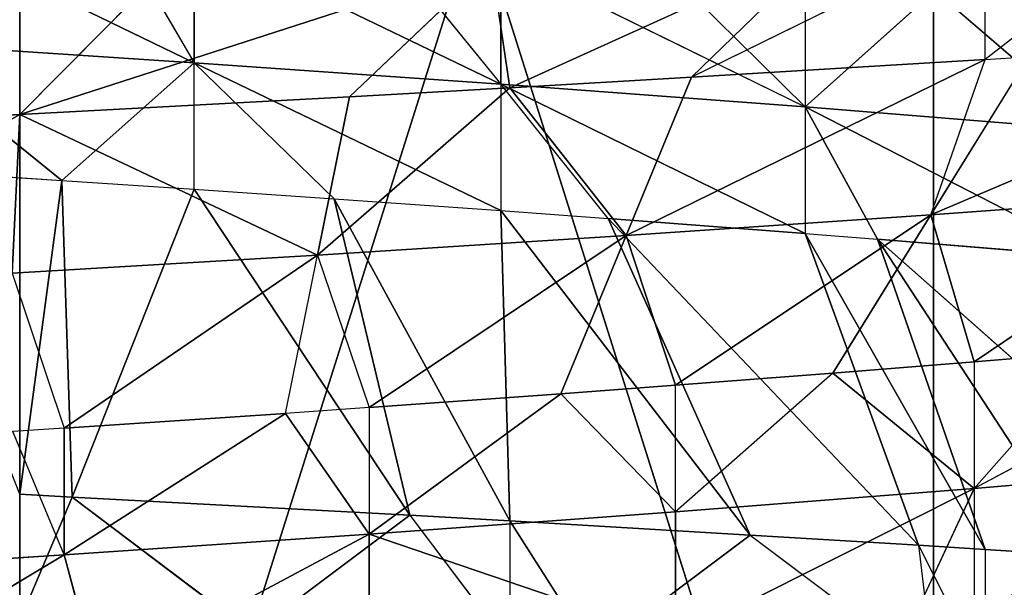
# Model space of a CAD drawing. Extents: x 186 to 416, y 0 to 124.
# Tile 364 of 656: x 245.678 to 246.358, y 122.536 to 122.928. Entities that reach past the tile are written whole.
import ezdxf

# ---------------------------------------------------------------- set-up
doc = ezdxf.new("R2010")
doc.units = 0
doc.header["$LTSCALE"] = 25.4
doc.layers.get('0').update_dxf_attribs({"color": 13, "linetype": 'CONTINUOUS'})

# ---------------------------------------------------------------- blocks, each defined once
blk = doc.blocks.new('PILLS-I-PLAFON-8266-8272_0')
at = {"color": 250}
for p, q in [((60.36033, 52.99486, 1.41202), (60.6, 53.00964, 1.39916)), ((60.36033, 52.99486, 1.41202), (60.6, 53.00964, 1.39916)), ((60.38362, 52.80685, 1.5214), (60.6, 53.00964, 1.39916)), ((60.38362, 52.80685, 1.5214), (60.6, 53.00964, 1.39916)), ((60.5948, 52.82019, 1.50884), (60.6, 53.00964, 1.39916)), ((60.5948, 52.82019, 1.50884), (60.6, 53.00964, 1.39916)), ((60.59999, 53.00964, 1.31166), (60.6, 53.00964, 1.39916)), ((60.6, 53.00964, 1.39916), (60.69147, 53.0075, 1.30686)), ((60.6, 53.00964, 1.39916), (60.92576, 52.98224, 1.29396)), ((60.6, 53.00964, 1.39916), (60.92576, 52.98224, 1.29396)), ((60.6, 53.00964, 1.39916), (60.8279, 52.99628, 1.38696)), ((60.80576, 52.80813, 1.49633), (60.6, 53.00964, 1.39916)), ((60.80576, 52.80813, 1.49633), (60.6, 53.00964, 1.39916)), ((60.6, 53.00964, 1.39916), (60.8279, 52.99628, 1.38696)), ((60.80576, 52.80813, 1.49633), (60.8279, 52.99628, 1.38696)), ((60.80576, 52.80813, 1.49633), (60.8279, 52.99628, 1.38696)), ((60.8279, 52.99628, 1.38696), (60.92576, 52.98224, 1.29396)), ((60.8279, 52.99628, 1.38696), (60.93862, 52.98001, 1.38073)), ((60.93862, 52.98001, 1.38073), (60.80576, 52.80813, 1.49633)), ((60.93862, 52.98001, 1.38073), (60.80576, 52.80813, 1.49633)), ((60.93862, 52.98001, 1.38073), (60.92576, 52.98224, 1.29396)), ((61.16031, 52.92741, 1.28017), (60.93862, 52.98001, 1.38073)), ((60.93862, 52.98001, 1.38073), (61.06404, 52.95362, 1.37344)), ((60.93862, 52.98001, 1.38073), (61.01896, 52.76962, 1.48282)), ((60.93862, 52.98001, 1.38073), (61.01896, 52.76962, 1.48282)), ((61.06404, 52.95362, 1.37344), (61.01896, 52.76962, 1.48282)), ((61.06404, 52.95362, 1.37344), (61.01896, 52.76962, 1.48282)), ((61.16031, 52.92741, 1.28017), (61.06404, 52.95362, 1.37344)), ((61.26693, 52.89204, 1.27359), (61.06404, 52.95362, 1.37344)), ((61.06404, 52.95362, 1.37344), (61.26694, 52.89204, 1.36109)), ((61.06404, 52.95362, 1.37344), (61.26694, 52.89204, 1.36109)), ((61.01896, 52.76962, 1.48282), (61.26694, 52.89204, 1.36109)), ((61.01896, 52.76962, 1.48282), (61.26694, 52.89204, 1.36109)), ((61.22943, 52.70383, 1.46856), (61.26694, 52.89204, 1.36109)), ((61.26694, 52.89204, 1.36109), (61.26693, 52.89204, 1.27359)), ((61.38953, 52.84266, 1.26576), (61.26694, 52.89204, 1.36109)), ((61.26694, 52.89204, 1.36109), (61.29716, 52.88076, 1.35919)), ((61.22943, 52.70383, 1.46856), (61.29716, 52.88076, 1.35919)), ((60.80576, 52.80813, 1.49633), (60.5948, 52.82019, 1.50884)), ((60.5948, 52.82019, 1.50884), (60.63065, 52.63046, 1.61593)), ((60.80576, 52.80813, 1.49633), (60.5948, 52.82019, 1.50884)), ((60.80576, 52.80813, 1.49633), (60.63065, 52.63046, 1.61593)), ((60.80576, 52.80813, 1.49633), (60.63065, 52.63046, 1.61593)), ((60.78362, 52.61999, 1.60571), (60.80576, 52.80813, 1.49633)), ((60.80576, 52.80813, 1.49633), (61.01896, 52.76962, 1.48282)), ((60.80576, 52.80813, 1.49633), (61.01896, 52.76962, 1.48282)), ((60.80576, 52.80813, 1.49633), (60.84148, 52.61209, 1.60169)), ((61.5215, 52.77817, 1.34449), (61.22943, 52.70383, 1.46856)), ((61.5215, 52.77817, 1.34449), (61.22943, 52.70383, 1.46856)), ((61.01896, 52.76962, 1.48282), (60.84148, 52.61209, 1.60169)), ((61.01896, 52.76962, 1.48282), (60.84148, 52.61209, 1.60169)), ((60.97388, 52.58562, 1.59219), (61.01896, 52.76962, 1.48282)), ((60.97388, 52.58562, 1.59219), (61.01896, 52.76962, 1.48282)), ((61.05316, 52.56398, 1.58629), (61.01896, 52.76962, 1.48282)), ((61.05316, 52.56398, 1.58629), (61.01896, 52.76962, 1.48282)), ((61.22943, 52.70383, 1.46856), (61.01896, 52.76962, 1.48282)), ((61.22943, 52.70383, 1.46856), (61.01896, 52.76962, 1.48282)), ((61.23143, 52.58404, 2.26166), (60.6, 52.70964, 0.26166)), ((61.23143, 52.58404, 2.26166), (60.6, 52.70964, 0.26166)), ((60.6, 52.70964, 2.26166), (60.6, 52.70964, 0.26166)), ((60.6, 52.70964, 2.26166), (60.6, 52.70964, 0.26166)), ((61.05316, 52.56398, 1.58629), (61.22943, 52.70383, 1.46856)), ((61.05316, 52.56398, 1.58629), (61.22943, 52.70383, 1.46856)), ((61.1617, 52.52691, 1.57794), (61.22943, 52.70383, 1.46856)), ((61.1617, 52.52691, 1.57794), (61.22943, 52.70383, 1.46856)), ((61.43197, 52.61121, 1.45387), (61.22943, 52.70383, 1.46856)), ((61.22943, 52.70383, 1.46856), (61.2594, 52.48568, 1.57012)), ((61.22943, 52.70383, 1.46856), (61.2594, 52.48568, 1.57012)), ((61.43197, 52.61121, 1.45387), (61.22943, 52.70383, 1.46856)), ((60.63065, 52.63046, 1.70343), (60.42103, 52.62053, 1.7173)), ((60.63065, 52.63046, 1.70343), (60.42103, 52.62053, 1.7173)), ((60.63065, 52.63046, 1.70343), (60.46729, 52.62514, 1.80166)), ((60.63065, 52.63046, 1.70343), (60.46729, 52.62514, 1.80166)), ((60.63065, 52.63046, 1.61593), (60.59536, 52.63075, 1.61821)), ((60.63065, 52.63046, 1.70343), (60.59536, 52.63075, 1.61821)), ((60.65399, 52.62983, 1.78941), (60.63065, 52.63046, 1.70343)), ((60.78362, 52.61999, 1.60571), (60.63065, 52.63046, 1.70343)), ((60.63065, 52.63046, 1.70343), (60.84148, 52.61209, 1.68919)), ((60.63065, 52.63046, 1.70343), (60.84148, 52.61209, 1.68919)), ((60.65399, 52.62983, 1.78941), (60.63065, 52.63046, 1.70343)), ((60.63065, 52.63046, 1.70343), (60.63065, 52.63046, 1.61593)), ((60.78362, 52.61999, 1.60571), (60.63065, 52.63046, 1.70343)), ((60.78362, 52.61999, 1.60571), (60.63065, 52.63046, 1.61593)), ((60.78362, 52.61999, 1.60571), (60.63065, 52.63046, 1.61593)), ((60.84148, 52.61209, 1.68919), (60.65399, 52.62983, 1.78941)), ((60.84148, 52.61209, 1.68919), (60.65399, 52.62983, 1.78941)), ((60.84148, 52.61209, 1.60169), (60.78362, 52.61999, 1.60571)), ((60.78362, 52.61999, 1.60571), (60.84148, 52.61209, 1.68919)), ((60.84148, 52.61209, 1.77669), (60.84148, 52.61209, 1.68919)), ((60.84148, 52.61209, 1.77669), (60.84148, 52.61209, 1.68919)), ((61.05316, 52.56398, 1.76129), (60.84148, 52.61209, 1.68919)), ((61.05316, 52.56398, 1.76129), (60.84148, 52.61209, 1.68919)), ((61.05316, 52.56398, 1.67379), (60.84148, 52.61209, 1.68919)), ((60.84148, 52.61209, 1.60169), (60.84148, 52.61209, 1.68919)), ((60.84148, 52.61209, 1.68919), (60.97388, 52.58562, 1.59219)), ((60.97388, 52.58562, 1.59219), (60.84148, 52.61209, 1.60169)), ((60.84148, 52.61209, 1.68919), (60.97388, 52.58562, 1.59219)), ((61.05316, 52.56398, 1.67379), (60.84148, 52.61209, 1.68919)), ((60.97388, 52.58562, 1.59219), (60.84148, 52.61209, 1.60169)), ((61.43197, 52.61121, 1.45387), (61.2594, 52.48568, 1.57012)), ((61.43197, 52.61121, 1.45387), (61.2594, 52.48568, 1.57012)), ((61.05316, 52.56398, 1.67379), (60.97388, 52.58562, 1.59219)), ((61.05316, 52.56398, 1.58629), (60.97388, 52.58562, 1.59219)), ((61.23143, 52.58404, 2.26166), (61.23143, 52.58404, 0.26166)), ((61.23143, 52.58404, 2.26166), (61.23143, 52.58404, 0.26166)), ((61.05316, 52.56398, 1.67379), (61.05316, 52.56398, 1.58629)), ((61.2594, 52.48568, 1.65762), (61.05316, 52.56398, 1.76129)), ((61.05316, 52.56398, 1.76129), (61.05316, 52.56398, 1.67379)), ((61.1617, 52.52691, 1.57794), (61.05316, 52.56398, 1.67379)), ((61.05316, 52.56398, 1.67379), (61.2594, 52.48568, 1.65762)), ((61.05316, 52.56398, 1.67379), (61.2594, 52.48568, 1.65762)), ((61.05316, 52.56398, 1.76129), (61.05316, 52.56398, 1.67379)), ((61.2594, 52.48568, 1.65762), (61.05316, 52.56398, 1.76129)), ((61.1617, 52.52691, 1.57794), (61.05316, 52.56398, 1.58629)), ((61.1617, 52.52691, 1.57794), (61.2594, 52.48568, 1.65762)), ((61.2594, 52.48568, 1.57012), (61.1617, 52.52691, 1.57794)), ((61.2594, 52.48568, 1.65762), (61.217, 52.50453, 1.74855)), ((61.34245, 52.44426, 1.56324), (61.2594, 52.48568, 1.65762)), ((61.2594, 52.48568, 1.57012), (61.2594, 52.48568, 1.65762)), ((61.45383, 52.37849, 1.64114), (61.2594, 52.48568, 1.65762)), ((61.2594, 52.48568, 1.65762), (61.2594, 52.48568, 1.74512)), ((61.45383, 52.37849, 1.55364), (61.2594, 52.48568, 1.65762)), ((61.45383, 52.37849, 1.64114), (61.2594, 52.48568, 1.65762)), ((61.34245, 52.44426, 1.56324), (61.2594, 52.48568, 1.57012)), ((61.14262, 49.58521, 1.3939), (61.34456, 49.67616, 1.49776)), ((61.34456, 49.67616, 1.41026), (61.14262, 49.58521, 1.3939)), ((61.34456, 49.67616, 1.41026), (61.14262, 49.58521, 1.3939)), ((61.14262, 49.58521, 1.3939), (61.34456, 49.67616, 1.49776)), ((61.1927, 49.60461, 1.48534), (61.34456, 49.67616, 1.49776)), ((61.1927, 49.60461, 1.48534), (61.34456, 49.67616, 1.49776)), ((61.23236, 49.62141, 1.31351), (61.34456, 49.67616, 1.41026)), ((61.23236, 49.62141, 1.31351), (61.14262, 49.58521, 1.3939)), ((61.14262, 49.58521, 1.4814), (61.1927, 49.60461, 1.48534)), ((61.14262, 49.58521, 1.3939), (61.1927, 49.60461, 1.48534)), ((61.1927, 49.60461, 1.48534), (61.26694, 49.22724, 1.69974)), ((61.44786, 49.30362, 1.7114), (61.1927, 49.60461, 1.48534)), ((61.44786, 49.30362, 1.7114), (61.1927, 49.60461, 1.48534)), ((61.33563, 49.25372, 1.70409), (61.1927, 49.60461, 1.48534)), ((61.33563, 49.25372, 1.70409), (61.1927, 49.60461, 1.48534)), ((61.1927, 49.60461, 1.48534), (61.26694, 49.22724, 1.69974)), ((60.93248, 49.52411, 1.37812), (61.14262, 49.58521, 1.4814)), ((60.93248, 49.52411, 1.37812), (61.14262, 49.58521, 1.4814)), ((60.93248, 49.52411, 1.37812), (61.14262, 49.58521, 1.3939)), ((60.93248, 49.52411, 1.29062), (61.14262, 49.58521, 1.3939)), ((60.93248, 49.52411, 1.37812), (61.14262, 49.58521, 1.3939)), ((61.00657, 49.54205, 1.47105), (61.14262, 49.58521, 1.4814)), ((61.00657, 49.54205, 1.47105), (61.14262, 49.58521, 1.4814)), ((61.04671, 49.55337, 1.29905), (61.14262, 49.58521, 1.3939)), ((61.14262, 49.58521, 1.3064), (61.14262, 49.58521, 1.3939)), ((61.26694, 49.22724, 1.69974), (61.14262, 49.58521, 1.4814)), ((61.26694, 49.22724, 1.69974), (61.14262, 49.58521, 1.4814)), ((61.22098, 49.21116, 1.69688), (61.14262, 49.58521, 1.4814)), ((61.22098, 49.21116, 1.69688), (61.14262, 49.58521, 1.4814)), ((61.14262, 49.58521, 1.3939), (61.14262, 49.58521, 1.4814)), ((60.93248, 49.52411, 1.46562), (61.00657, 49.54205, 1.47105)), ((61.00657, 49.54205, 1.47105), (60.93248, 49.52411, 1.37812)), ((61.22098, 49.21116, 1.69688), (61.00657, 49.54205, 1.47105)), ((61.22098, 49.21116, 1.69688), (61.00657, 49.54205, 1.47105)), ((61.10462, 49.17607, 1.6898), (61.00657, 49.54205, 1.47105)), ((61.10462, 49.17607, 1.6898), (61.00657, 49.54205, 1.47105)), ((60.6, 49.40964, 2.26166), (61.23143, 49.53524, 0.26166)), ((60.6, 49.40964, 2.26166), (61.23143, 49.53524, 0.26166)), ((61.23143, 49.53524, 2.26166), (61.23143, 49.53524, 0.26166)), ((61.23143, 49.53524, 2.26166), (61.23143, 49.53524, 0.26166)), ((60.72055, 49.49316, 1.27584), (60.93248, 49.52411, 1.37812)), ((60.93248, 49.52411, 1.37812), (60.72055, 49.49316, 1.36334)), ((60.93248, 49.52411, 1.37812), (60.72055, 49.49316, 1.36334)), ((60.72055, 49.49316, 1.36334), (60.93248, 49.52411, 1.46562)), ((60.72055, 49.49316, 1.27584), (60.93248, 49.52411, 1.37812)), ((60.81725, 49.50362, 1.45744), (60.93248, 49.52411, 1.46562)), ((60.85684, 49.50966, 1.28522), (60.93248, 49.52411, 1.37812)), ((61.10462, 49.17607, 1.6898), (60.93248, 49.52411, 1.46562)), ((61.10462, 49.17607, 1.6898), (60.93248, 49.52411, 1.46562)), ((60.93862, 49.13927, 1.68009), (60.93248, 49.52411, 1.46562)), ((60.93862, 49.13927, 1.68009), (60.93248, 49.52411, 1.46562)), ((60.93248, 49.52411, 1.37812), (60.93248, 49.52411, 1.46562)), ((60.93248, 49.52411, 1.29062), (60.93248, 49.52411, 1.37812)), ((60.81725, 49.50362, 1.45744), (60.72055, 49.49316, 1.36334)), ((60.72055, 49.49316, 1.45084), (60.81725, 49.50362, 1.45744)), ((60.93862, 49.13927, 1.68009), (60.81725, 49.50362, 1.45744)), ((60.93862, 49.13927, 1.68009), (60.81725, 49.50362, 1.45744)), ((60.86964, 49.12838, 1.67619), (60.81725, 49.50362, 1.45744)), ((60.86964, 49.12838, 1.67619), (60.81725, 49.50362, 1.45744)), ((60.51148, 49.49102, 1.34963), (60.72055, 49.49316, 1.36334)), ((60.51148, 49.49102, 1.26213), (60.72055, 49.49316, 1.36334)), ((60.51148, 49.49102, 1.34963), (60.72055, 49.49316, 1.36334)), ((60.51148, 49.49102, 1.26213), (60.72055, 49.49316, 1.36334)), ((60.51148, 49.49102, 1.43713), (60.62916, 49.4888, 1.4448)), ((60.51148, 49.49102, 1.34963), (60.62916, 49.4888, 1.4448)), ((60.62916, 49.4888, 1.4448), (60.72055, 49.49316, 1.45084)), ((60.72055, 49.49316, 1.36334), (60.62916, 49.4888, 1.4448)), ((60.63619, 49.10998, 1.66355), (60.72055, 49.49316, 1.45084)), ((60.63619, 49.10998, 1.66355), (60.72055, 49.49316, 1.45084)), ((60.66731, 49.48997, 1.2723), (60.72055, 49.49316, 1.36334)), ((60.72055, 49.49316, 1.45084), (60.72055, 49.49316, 1.36334)), ((60.86964, 49.12838, 1.67619), (60.72055, 49.49316, 1.45084)), ((60.86964, 49.12838, 1.67619), (60.72055, 49.49316, 1.45084)), ((60.72055, 49.49316, 1.27584), (60.72055, 49.49316, 1.36334)), ((60.59999, 49.10964, 1.66166), (60.62916, 49.4888, 1.4448)), ((60.59999, 49.10964, 1.66166), (60.62916, 49.4888, 1.4448)), ((60.63619, 49.10998, 1.66355), (60.62916, 49.4888, 1.4448)), ((60.63619, 49.10998, 1.66355), (60.62916, 49.4888, 1.4448)), ((60.6, 49.40964, 2.26166), (60.6, 49.40964, 0.26166)), ((60.6, 49.40964, 2.26166), (60.6, 49.40964, 0.26166)), ((61.26694, 49.22724, 1.69974), (61.33563, 49.25372, 1.70409)), ((61.22098, 49.21116, 1.69688), (61.26693, 49.22724, 1.78724)), ((61.22098, 49.21116, 1.69688), (61.26694, 49.22724, 1.69974)), ((61.26694, 49.22724, 1.69974), (61.26693, 49.22724, 1.78724)), ((61.10462, 49.17607, 1.6898), (61.23133, 49.21467, 1.78502)), ((61.10462, 49.17607, 1.6898), (61.22098, 49.21116, 1.69688)), ((61.22098, 49.21116, 1.69688), (61.23133, 49.21467, 1.78502)), ((60.93862, 49.13927, 1.68009), (61.10462, 49.17607, 1.6898)), ((60.93862, 49.13927, 1.68009), (61.10462, 49.17607, 1.6898)), ((61.10462, 49.17607, 1.6898), (60.99677, 49.15043, 1.77094)), ((61.10462, 49.17607, 1.6898), (60.99677, 49.15043, 1.77094)), ((60.93862, 49.13927, 1.68009), (60.99677, 49.15043, 1.77094)), ((60.86964, 49.12838, 1.67619), (60.93861, 49.13927, 1.76759)), ((60.86964, 49.12838, 1.67619), (60.93862, 49.13927, 1.68009)), ((60.93862, 49.13927, 1.68009), (60.93861, 49.13927, 1.76759)), ((60.63619, 49.10998, 1.66355), (60.86964, 49.12838, 1.67619)), ((60.63619, 49.10998, 1.66355), (60.86964, 49.12838, 1.67619)), ((60.86964, 49.12838, 1.67619), (60.7608, 49.11628, 1.75769)), ((60.86964, 49.12838, 1.67619), (60.7608, 49.11628, 1.75769)), ((60.63619, 49.10998, 1.66355), (60.7608, 49.11628, 1.75769)), ((60.63619, 49.10998, 1.66355), (60.7608, 49.11628, 1.75769)), ((60.59999, 49.10964, 1.66166), (60.63619, 49.10998, 1.66355)), ((60.59999, 49.10964, 1.66166), (60.6, 49.10964, 1.74916)), ((60.63619, 49.10998, 1.66355), (60.6, 49.10964, 1.74916))]:
    blk.add_line(p, q, dxfattribs=at)
mesh = blk.add_polyface(dxfattribs=at)
corners = [(77.6, 57.05964, 2.26166), (43.6, 57.05964, 0.26166), (43.6, 57.05964, 2.26166)]
mesh.append_faces([[corners[k] for k in face] for face in [(0, 1, 2)]], dxfattribs={"color": 250})
mesh = blk.add_polyface(dxfattribs=at)
corners = [(77.6, 57.05964, 2.26166), (77.6, 57.05964, 0.26166), (43.6, 57.05964, 0.26166)]
mesh.append_faces([[corners[k] for k in face] for face in [(0, 1, 2)]], dxfattribs={"color": 250})
mesh = blk.add_polyface(dxfattribs=at)
corners = [(60.36033, 52.99486, 1.41202), (60.6, 53.00964, 1.39916), (60.59999, 53.00964, 1.31166)]
mesh.append_faces([[corners[k] for k in face] for face in [(0, 1, 2)]], dxfattribs={"color": 250})
mesh = blk.add_polyface(dxfattribs=at)
corners = [(60.6, 53.00964, 1.39916), (60.36033, 52.99486, 1.41202), (60.38362, 52.80685, 1.5214)]
mesh.append_faces([[corners[k] for k in face] for face in [(0, 1, 2)]], dxfattribs={"color": 250})
mesh = blk.add_polyface(dxfattribs=at)
corners = [(60.6, 53.00964, 1.39916), (60.38362, 52.80685, 1.5214), (60.5948, 52.82019, 1.50884)]
mesh.append_faces([[corners[k] for k in face] for face in [(0, 1, 2)]], dxfattribs={"color": 250})
mesh = blk.add_polyface(dxfattribs=at)
corners = [(60.80576, 52.80813, 1.49633), (60.6, 53.00964, 1.39916), (60.5948, 52.82019, 1.50884)]
mesh.append_faces([[corners[k] for k in face] for face in [(0, 1, 2)]], dxfattribs={"color": 250})
mesh = blk.add_polyface(dxfattribs=at)
corners = [(60.6, 53.00964, 1.39916), (60.92576, 52.98224, 1.29396), (60.69147, 53.0075, 1.30686)]
mesh.append_faces([[corners[k] for k in face] for face in [(0, 1, 2)]], dxfattribs={"color": 250})
mesh = blk.add_polyface(dxfattribs=at)
corners = [(60.6, 53.00964, 1.39916), (60.8279, 52.99628, 1.38696), (60.92576, 52.98224, 1.29396)]
mesh.append_faces([[corners[k] for k in face] for face in [(0, 1, 2)]], dxfattribs={"color": 250})
mesh = blk.add_polyface(dxfattribs=at)
corners = [(60.8279, 52.99628, 1.38696), (60.6, 53.00964, 1.39916), (60.80576, 52.80813, 1.49633)]
mesh.append_faces([[corners[k] for k in face] for face in [(0, 1, 2)]], dxfattribs={"color": 250})
mesh = blk.add_polyface(dxfattribs=at)
corners = [(60.93862, 52.98001, 1.38073), (60.8279, 52.99628, 1.38696), (60.80576, 52.80813, 1.49633)]
mesh.append_faces([[corners[k] for k in face] for face in [(0, 1, 2)]], dxfattribs={"color": 250})
mesh = blk.add_polyface(dxfattribs=at)
corners = [(61.01896, 52.76962, 1.48282), (60.93862, 52.98001, 1.38073), (60.80576, 52.80813, 1.49633)]
mesh.append_faces([[corners[k] for k in face] for face in [(0, 1, 2)]], dxfattribs={"color": 250})
mesh = blk.add_polyface(dxfattribs=at)
corners = [(60.93862, 52.98001, 1.38073), (61.16031, 52.92741, 1.28017), (60.92576, 52.98224, 1.29396)]
mesh.append_faces([[corners[k] for k in face] for face in [(0, 1, 2)]], dxfattribs={"color": 250})
mesh = blk.add_polyface(dxfattribs=at)
corners = [(61.06404, 52.95362, 1.37344), (60.93862, 52.98001, 1.38073), (61.01896, 52.76962, 1.48282)]
mesh.append_faces([[corners[k] for k in face] for face in [(0, 1, 2)]], dxfattribs={"color": 250})
mesh = blk.add_polyface(dxfattribs=at)
corners = [(61.26694, 52.89204, 1.36109), (61.06404, 52.95362, 1.37344), (61.01896, 52.76962, 1.48282)]
mesh.append_faces([[corners[k] for k in face] for face in [(0, 1, 2)]], dxfattribs={"color": 250})
mesh = blk.add_polyface(dxfattribs=at)
corners = [(61.06404, 52.95362, 1.37344), (61.26694, 52.89204, 1.36109), (61.26693, 52.89204, 1.27359)]
mesh.append_faces([[corners[k] for k in face] for face in [(0, 1, 2)]], dxfattribs={"color": 250})
mesh = blk.add_polyface(dxfattribs=at)
corners = [(61.26694, 52.89204, 1.36109), (61.01896, 52.76962, 1.48282), (61.22943, 52.70383, 1.46856)]
mesh.append_faces([[corners[k] for k in face] for face in [(0, 1, 2)]], dxfattribs={"color": 250})
mesh = blk.add_polyface(dxfattribs=at)
corners = [(61.5215, 52.77817, 1.34449), (61.29716, 52.88076, 1.35919), (61.22943, 52.70383, 1.46856)]
mesh.append_faces([[corners[k] for k in face] for face in [(0, 1, 2)]], dxfattribs={"color": 250})
mesh = blk.add_polyface(dxfattribs=at)
corners = [(60.80576, 52.80813, 1.49633), (60.5948, 52.82019, 1.50884), (60.63065, 52.63046, 1.61593)]
mesh.append_faces([[corners[k] for k in face] for face in [(0, 1, 2)]], dxfattribs={"color": 250})
mesh = blk.add_polyface(dxfattribs=at)
corners = [(60.80576, 52.80813, 1.49633), (60.63065, 52.63046, 1.61593), (60.78362, 52.61999, 1.60571)]
mesh.append_faces([[corners[k] for k in face] for face in [(0, 1, 2)]], dxfattribs={"color": 250})
mesh = blk.add_polyface(dxfattribs=at)
corners = [(61.01896, 52.76962, 1.48282), (60.80576, 52.80813, 1.49633), (60.84148, 52.61209, 1.60169)]
mesh.append_faces([[corners[k] for k in face] for face in [(0, 1, 2)]], dxfattribs={"color": 250})
mesh = blk.add_polyface(dxfattribs=at)
corners = [(61.5215, 52.77817, 1.34449), (61.22943, 52.70383, 1.46856), (61.43197, 52.61121, 1.45387)]
mesh.append_faces([[corners[k] for k in face] for face in [(0, 1, 2)]], dxfattribs={"color": 250})
mesh = blk.add_polyface(dxfattribs=at)
corners = [(61.01896, 52.76962, 1.48282), (60.84148, 52.61209, 1.60169), (60.97388, 52.58562, 1.59219)]
mesh.append_faces([[corners[k] for k in face] for face in [(0, 1, 2)]], dxfattribs={"color": 250})
mesh = blk.add_polyface(dxfattribs=at)
corners = [(61.05316, 52.56398, 1.58629), (61.01896, 52.76962, 1.48282), (60.97388, 52.58562, 1.59219)]
mesh.append_faces([[corners[k] for k in face] for face in [(0, 1, 2)]], dxfattribs={"color": 250})
mesh = blk.add_polyface(dxfattribs=at)
corners = [(61.22943, 52.70383, 1.46856), (61.01896, 52.76962, 1.48282), (61.05316, 52.56398, 1.58629)]
mesh.append_faces([[corners[k] for k in face] for face in [(0, 1, 2)]], dxfattribs={"color": 250})
mesh = blk.add_polyface(dxfattribs=at)
corners = [(60.6, 52.70964, 2.26166), (59.96857, 52.58404, 0.26166), (60.6, 52.70964, 0.26166)]
mesh.append_faces([[corners[k] for k in face] for face in [(0, 1, 2)]], dxfattribs={"color": 250})
mesh = blk.add_polyface(dxfattribs=at)
corners = [(59.96857, 52.58404, 2.26166), (59.96857, 52.58404, 0.26166), (60.6, 52.70964, 2.26166)]
mesh.append_faces([[corners[k] for k in face] for face in [(0, 1, 2)]], dxfattribs={"color": 250})
mesh = blk.add_polyface(dxfattribs=at)
corners = [(61.23143, 52.58404, 2.26166), (60.6, 52.70964, 0.26166), (61.23143, 52.58404, 0.26166)]
mesh.append_faces([[corners[k] for k in face] for face in [(0, 1, 2)]], dxfattribs={"color": 250})
mesh = blk.add_polyface(dxfattribs=at)
corners = [(60.6, 52.70964, 2.26166), (60.6, 52.70964, 0.26166), (61.23143, 52.58404, 2.26166)]
mesh.append_faces([[corners[k] for k in face] for face in [(0, 1, 2)]], dxfattribs={"color": 250})
mesh = blk.add_polyface(dxfattribs=at)
corners = [(61.22943, 52.70383, 1.46856), (61.05316, 52.56398, 1.58629), (61.1617, 52.52691, 1.57794)]
mesh.append_faces([[corners[k] for k in face] for face in [(0, 1, 2)]], dxfattribs={"color": 250})
mesh = blk.add_polyface(dxfattribs=at)
corners = [(61.2594, 52.48568, 1.57012), (61.22943, 52.70383, 1.46856), (61.1617, 52.52691, 1.57794)]
mesh.append_faces([[corners[k] for k in face] for face in [(0, 1, 2)]], dxfattribs={"color": 250})
mesh = blk.add_polyface(dxfattribs=at)
corners = [(61.43197, 52.61121, 1.45387), (61.22943, 52.70383, 1.46856), (61.2594, 52.48568, 1.57012)]
mesh.append_faces([[corners[k] for k in face] for face in [(0, 1, 2)]], dxfattribs={"color": 250})
mesh = blk.add_polyface(dxfattribs=at)
corners = [(60.42103, 52.62053, 1.7173), (60.63065, 52.63046, 1.70343), (60.59536, 52.63075, 1.61821)]
mesh.append_faces([[corners[k] for k in face] for face in [(0, 1, 2)]], dxfattribs={"color": 250})
mesh = blk.add_polyface(dxfattribs=at)
corners = [(60.46729, 52.62514, 1.80166), (60.63065, 52.63046, 1.70343), (60.42103, 52.62053, 1.7173)]
mesh.append_faces([[corners[k] for k in face] for face in [(0, 1, 2)]], dxfattribs={"color": 250})
mesh = blk.add_polyface(dxfattribs=at)
corners = [(60.46729, 52.62514, 1.80166), (60.65399, 52.62983, 1.78941), (60.63065, 52.63046, 1.70343)]
mesh.append_faces([[corners[k] for k in face] for face in [(0, 1, 2)]], dxfattribs={"color": 250})
mesh = blk.add_polyface(dxfattribs=at)
corners = [(60.63065, 52.63046, 1.70343), (60.84148, 52.61209, 1.68919), (60.78362, 52.61999, 1.60571)]
mesh.append_faces([[corners[k] for k in face] for face in [(0, 1, 2)]], dxfattribs={"color": 250})
mesh = blk.add_polyface(dxfattribs=at)
corners = [(60.65399, 52.62983, 1.78941), (60.84148, 52.61209, 1.68919), (60.63065, 52.63046, 1.70343)]
mesh.append_faces([[corners[k] for k in face] for face in [(0, 1, 2)]], dxfattribs={"color": 250})
mesh = blk.add_polyface(dxfattribs=at)
corners = [(60.63065, 52.63046, 1.70343), (60.78362, 52.61999, 1.60571), (60.63065, 52.63046, 1.61593)]
mesh.append_faces([[corners[k] for k in face] for face in [(0, 1, 2)]], dxfattribs={"color": 250})
mesh = blk.add_polyface(dxfattribs=at)
corners = [(60.65399, 52.62983, 1.78941), (60.84148, 52.61209, 1.77669), (60.84148, 52.61209, 1.68919)]
mesh.append_faces([[corners[k] for k in face] for face in [(0, 1, 2)]], dxfattribs={"color": 250})
mesh = blk.add_polyface(dxfattribs=at)
corners = [(60.84148, 52.61209, 1.77669), (61.05316, 52.56398, 1.76129), (60.84148, 52.61209, 1.68919)]
mesh.append_faces([[corners[k] for k in face] for face in [(0, 1, 2)]], dxfattribs={"color": 250})
mesh = blk.add_polyface(dxfattribs=at)
corners = [(61.05316, 52.56398, 1.76129), (61.05316, 52.56398, 1.67379), (60.84148, 52.61209, 1.68919)]
mesh.append_faces([[corners[k] for k in face] for face in [(0, 1, 2)]], dxfattribs={"color": 250})
mesh = blk.add_polyface(dxfattribs=at)
corners = [(60.84148, 52.61209, 1.68919), (60.97388, 52.58562, 1.59219), (60.84148, 52.61209, 1.60169)]
mesh.append_faces([[corners[k] for k in face] for face in [(0, 1, 2)]], dxfattribs={"color": 250})
mesh = blk.add_polyface(dxfattribs=at)
corners = [(60.84148, 52.61209, 1.68919), (61.05316, 52.56398, 1.67379), (60.97388, 52.58562, 1.59219)]
mesh.append_faces([[corners[k] for k in face] for face in [(0, 1, 2)]], dxfattribs={"color": 250})
mesh = blk.add_polyface(dxfattribs=at)
corners = [(61.43197, 52.61121, 1.45387), (61.2594, 52.48568, 1.57012), (61.34245, 52.44426, 1.56324)]
mesh.append_faces([[corners[k] for k in face] for face in [(0, 1, 2)]], dxfattribs={"color": 250})
mesh = blk.add_polyface(dxfattribs=at)
corners = [(61.76672, 52.22637, 2.26166), (61.23143, 52.58404, 0.26166), (61.76672, 52.22637, 0.26166)]
mesh.append_faces([[corners[k] for k in face] for face in [(0, 1, 2)]], dxfattribs={"color": 250})
mesh = blk.add_polyface(dxfattribs=at)
corners = [(61.23143, 52.58404, 2.26166), (61.23143, 52.58404, 0.26166), (61.76672, 52.22637, 2.26166)]
mesh.append_faces([[corners[k] for k in face] for face in [(0, 1, 2)]], dxfattribs={"color": 250})
mesh = blk.add_polyface(dxfattribs=at)
corners = [(61.05316, 52.56398, 1.76129), (61.217, 52.50453, 1.74855), (61.2594, 52.48568, 1.65762)]
mesh.append_faces([[corners[k] for k in face] for face in [(0, 1, 2)]], dxfattribs={"color": 250})
mesh = blk.add_polyface(dxfattribs=at)
corners = [(61.05316, 52.56398, 1.67379), (61.2594, 52.48568, 1.65762), (61.1617, 52.52691, 1.57794)]
mesh.append_faces([[corners[k] for k in face] for face in [(0, 1, 2)]], dxfattribs={"color": 250})
mesh = blk.add_polyface(dxfattribs=at)
corners = [(61.05316, 52.56398, 1.76129), (61.2594, 52.48568, 1.65762), (61.05316, 52.56398, 1.67379)]
mesh.append_faces([[corners[k] for k in face] for face in [(0, 1, 2)]], dxfattribs={"color": 250})
mesh = blk.add_polyface(dxfattribs=at)
corners = [(61.2594, 52.48568, 1.74512), (61.39397, 52.41537, 1.73386), (61.45383, 52.37849, 1.64114)]
mesh.append_faces([[corners[k] for k in face] for face in [(0, 1, 2)]], dxfattribs={"color": 250})
mesh = blk.add_polyface(dxfattribs=at)
corners = [(61.2594, 52.48568, 1.74512), (61.45383, 52.37849, 1.64114), (61.2594, 52.48568, 1.65762)]
mesh.append_faces([[corners[k] for k in face] for face in [(0, 1, 2)]], dxfattribs={"color": 250})
mesh = blk.add_polyface(dxfattribs=at)
corners = [(61.2594, 52.48568, 1.65762), (61.45383, 52.37849, 1.64114), (61.45383, 52.37849, 1.55364)]
mesh.append_faces([[corners[k] for k in face] for face in [(0, 1, 2)]], dxfattribs={"color": 250})
mesh = blk.add_polyface(dxfattribs=at)
corners = [(61.23143, 49.53524, 2.26166), (61.76672, 49.89291, 0.26166), (61.23143, 49.53524, 0.26166)]
mesh.append_faces([[corners[k] for k in face] for face in [(0, 1, 2)]], dxfattribs={"color": 250})
mesh = blk.add_polyface(dxfattribs=at)
corners = [(61.76672, 49.89291, 2.26166), (61.76672, 49.89291, 0.26166), (61.23143, 49.53524, 2.26166)]
mesh.append_faces([[corners[k] for k in face] for face in [(0, 1, 2)]], dxfattribs={"color": 250})
mesh = blk.add_polyface(dxfattribs=at)
corners = [(61.34456, 49.67616, 1.49776), (61.1927, 49.60461, 1.48534), (61.14262, 49.58521, 1.3939)]
mesh.append_faces([[corners[k] for k in face] for face in [(0, 1, 2)]], dxfattribs={"color": 250})
mesh = blk.add_polyface(dxfattribs=at)
corners = [(61.34456, 49.67616, 1.41026), (61.14262, 49.58521, 1.3939), (61.23236, 49.62141, 1.31351)]
mesh.append_faces([[corners[k] for k in face] for face in [(0, 1, 2)]], dxfattribs={"color": 250})
mesh = blk.add_polyface(dxfattribs=at)
corners = [(61.34456, 49.67616, 1.49776), (61.14262, 49.58521, 1.3939), (61.34456, 49.67616, 1.41026)]
mesh.append_faces([[corners[k] for k in face] for face in [(0, 1, 2)]], dxfattribs={"color": 250})
mesh = blk.add_polyface(dxfattribs=at)
corners = [(61.44786, 49.30362, 1.7114), (61.1927, 49.60461, 1.48534), (61.34456, 49.67616, 1.49776)]
mesh.append_faces([[corners[k] for k in face] for face in [(0, 1, 2)]], dxfattribs={"color": 250})
mesh = blk.add_polyface(dxfattribs=at)
corners = [(61.26694, 49.22724, 1.69974), (61.14262, 49.58521, 1.4814), (61.1927, 49.60461, 1.48534)]
mesh.append_faces([[corners[k] for k in face] for face in [(0, 1, 2)]], dxfattribs={"color": 250})
mesh = blk.add_polyface(dxfattribs=at)
corners = [(61.44786, 49.30362, 1.7114), (61.33563, 49.25372, 1.70409), (61.1927, 49.60461, 1.48534)]
mesh.append_faces([[corners[k] for k in face] for face in [(0, 1, 2)]], dxfattribs={"color": 250})
mesh = blk.add_polyface(dxfattribs=at)
corners = [(61.33563, 49.25372, 1.70409), (61.26694, 49.22724, 1.69974), (61.1927, 49.60461, 1.48534)]
mesh.append_faces([[corners[k] for k in face] for face in [(0, 1, 2)]], dxfattribs={"color": 250})
mesh = blk.add_polyface(dxfattribs=at)
corners = [(61.14262, 49.58521, 1.4814), (61.00657, 49.54205, 1.47105), (60.93248, 49.52411, 1.37812)]
mesh.append_faces([[corners[k] for k in face] for face in [(0, 1, 2)]], dxfattribs={"color": 250})
mesh = blk.add_polyface(dxfattribs=at)
corners = [(61.14262, 49.58521, 1.4814), (60.93248, 49.52411, 1.37812), (61.14262, 49.58521, 1.3939)]
mesh.append_faces([[corners[k] for k in face] for face in [(0, 1, 2)]], dxfattribs={"color": 250})
mesh = blk.add_polyface(dxfattribs=at)
corners = [(61.14262, 49.58521, 1.3939), (60.93248, 49.52411, 1.37812), (60.93248, 49.52411, 1.29062)]
mesh.append_faces([[corners[k] for k in face] for face in [(0, 1, 2)]], dxfattribs={"color": 250})
mesh = blk.add_polyface(dxfattribs=at)
corners = [(61.22098, 49.21116, 1.69688), (61.00657, 49.54205, 1.47105), (61.14262, 49.58521, 1.4814)]
mesh.append_faces([[corners[k] for k in face] for face in [(0, 1, 2)]], dxfattribs={"color": 250})
mesh = blk.add_polyface(dxfattribs=at)
corners = [(61.26694, 49.22724, 1.69974), (61.22098, 49.21116, 1.69688), (61.14262, 49.58521, 1.4814)]
mesh.append_faces([[corners[k] for k in face] for face in [(0, 1, 2)]], dxfattribs={"color": 250})
mesh = blk.add_polyface(dxfattribs=at)
corners = [(61.10462, 49.17607, 1.6898), (60.93248, 49.52411, 1.46562), (61.00657, 49.54205, 1.47105)]
mesh.append_faces([[corners[k] for k in face] for face in [(0, 1, 2)]], dxfattribs={"color": 250})
mesh = blk.add_polyface(dxfattribs=at)
corners = [(61.22098, 49.21116, 1.69688), (61.10462, 49.17607, 1.6898), (61.00657, 49.54205, 1.47105)]
mesh.append_faces([[corners[k] for k in face] for face in [(0, 1, 2)]], dxfattribs={"color": 250})
mesh = blk.add_polyface(dxfattribs=at)
corners = [(59.96857, 49.53524, 2.26166), (60.6, 49.40964, 0.26166), (59.96857, 49.53524, 0.26166)]
mesh.append_faces([[corners[k] for k in face] for face in [(0, 1, 2)]], dxfattribs={"color": 250})
mesh = blk.add_polyface(dxfattribs=at)
corners = [(59.96857, 49.53524, 2.26166), (60.6, 49.40964, 2.26166), (60.6, 49.40964, 0.26166)]
mesh.append_faces([[corners[k] for k in face] for face in [(0, 1, 2)]], dxfattribs={"color": 250})
mesh = blk.add_polyface(dxfattribs=at)
corners = [(60.6, 49.40964, 2.26166), (61.23143, 49.53524, 0.26166), (60.6, 49.40964, 0.26166)]
mesh.append_faces([[corners[k] for k in face] for face in [(0, 1, 2)]], dxfattribs={"color": 250})
mesh = blk.add_polyface(dxfattribs=at)
corners = [(61.23143, 49.53524, 2.26166), (61.23143, 49.53524, 0.26166), (60.6, 49.40964, 2.26166)]
mesh.append_faces([[corners[k] for k in face] for face in [(0, 1, 2)]], dxfattribs={"color": 250})
mesh = blk.add_polyface(dxfattribs=at)
corners = [(60.93248, 49.52411, 1.37812), (60.72055, 49.49316, 1.36334), (60.72055, 49.49316, 1.27584)]
mesh.append_faces([[corners[k] for k in face] for face in [(0, 1, 2)]], dxfattribs={"color": 250})
mesh = blk.add_polyface(dxfattribs=at)
corners = [(60.93248, 49.52411, 1.46562), (60.72055, 49.49316, 1.36334), (60.93248, 49.52411, 1.37812)]
mesh.append_faces([[corners[k] for k in face] for face in [(0, 1, 2)]], dxfattribs={"color": 250})
mesh = blk.add_polyface(dxfattribs=at)
corners = [(60.93248, 49.52411, 1.37812), (60.72055, 49.49316, 1.27584), (60.85684, 49.50966, 1.28522)]
mesh.append_faces([[corners[k] for k in face] for face in [(0, 1, 2)]], dxfattribs={"color": 250})
mesh = blk.add_polyface(dxfattribs=at)
corners = [(60.93862, 49.13927, 1.68009), (60.81725, 49.50362, 1.45744), (60.93248, 49.52411, 1.46562)]
mesh.append_faces([[corners[k] for k in face] for face in [(0, 1, 2)]], dxfattribs={"color": 250})
mesh = blk.add_polyface(dxfattribs=at)
corners = [(61.10462, 49.17607, 1.6898), (60.93862, 49.13927, 1.68009), (60.93248, 49.52411, 1.46562)]
mesh.append_faces([[corners[k] for k in face] for face in [(0, 1, 2)]], dxfattribs={"color": 250})
mesh = blk.add_polyface(dxfattribs=at)
corners = [(60.86964, 49.12838, 1.67619), (60.72055, 49.49316, 1.45084), (60.81725, 49.50362, 1.45744)]
mesh.append_faces([[corners[k] for k in face] for face in [(0, 1, 2)]], dxfattribs={"color": 250})
mesh = blk.add_polyface(dxfattribs=at)
corners = [(60.93862, 49.13927, 1.68009), (60.86964, 49.12838, 1.67619), (60.81725, 49.50362, 1.45744)]
mesh.append_faces([[corners[k] for k in face] for face in [(0, 1, 2)]], dxfattribs={"color": 250})
mesh = blk.add_polyface(dxfattribs=at)
corners = [(60.62916, 49.4888, 1.4448), (60.51148, 49.49102, 1.34963), (60.72055, 49.49316, 1.36334)]
mesh.append_faces([[corners[k] for k in face] for face in [(0, 1, 2)]], dxfattribs={"color": 250})
mesh = blk.add_polyface(dxfattribs=at)
corners = [(60.72055, 49.49316, 1.36334), (60.51148, 49.49102, 1.34963), (60.51148, 49.49102, 1.26213)]
mesh.append_faces([[corners[k] for k in face] for face in [(0, 1, 2)]], dxfattribs={"color": 250})
mesh = blk.add_polyface(dxfattribs=at)
corners = [(60.72055, 49.49316, 1.36334), (60.51148, 49.49102, 1.26213), (60.66731, 49.48997, 1.2723)]
mesh.append_faces([[corners[k] for k in face] for face in [(0, 1, 2)]], dxfattribs={"color": 250})
mesh = blk.add_polyface(dxfattribs=at)
corners = [(60.62916, 49.4888, 1.4448), (60.59999, 49.10964, 1.66166), (60.51148, 49.49102, 1.43713)]
mesh.append_faces([[corners[k] for k in face] for face in [(0, 1, 2)]], dxfattribs={"color": 250})
mesh = blk.add_polyface(dxfattribs=at)
corners = [(60.72055, 49.49316, 1.45084), (60.63619, 49.10998, 1.66355), (60.62916, 49.4888, 1.4448)]
mesh.append_faces([[corners[k] for k in face] for face in [(0, 1, 2)]], dxfattribs={"color": 250})
mesh = blk.add_polyface(dxfattribs=at)
corners = [(60.86964, 49.12838, 1.67619), (60.63619, 49.10998, 1.66355), (60.72055, 49.49316, 1.45084)]
mesh.append_faces([[corners[k] for k in face] for face in [(0, 1, 2)]], dxfattribs={"color": 250})
mesh = blk.add_polyface(dxfattribs=at)
corners = [(60.63619, 49.10998, 1.66355), (60.59999, 49.10964, 1.66166), (60.62916, 49.4888, 1.4448)]
mesh.append_faces([[corners[k] for k in face] for face in [(0, 1, 2)]], dxfattribs={"color": 250})
mesh = blk.add_polyface(dxfattribs=at)
corners = [(61.45876, 49.30892, 1.79962), (61.26693, 49.22724, 1.78724), (61.33563, 49.25372, 1.70409)]
mesh.append_faces([[corners[k] for k in face] for face in [(0, 1, 2)]], dxfattribs={"color": 250})
mesh = blk.add_polyface(dxfattribs=at)
corners = [(61.23133, 49.21467, 1.78502), (60.99677, 49.15043, 1.77094), (61.10462, 49.17607, 1.6898)]
mesh.append_faces([[corners[k] for k in face] for face in [(0, 1, 2)]], dxfattribs={"color": 250})
mesh = blk.add_polyface(dxfattribs=at)
corners = [(60.99677, 49.15043, 1.77094), (60.93862, 49.13927, 1.68009), (61.10462, 49.17607, 1.6898)]
mesh.append_faces([[corners[k] for k in face] for face in [(0, 1, 2)]], dxfattribs={"color": 250})
mesh = blk.add_polyface(dxfattribs=at)
corners = [(60.93861, 49.13927, 1.76759), (60.7608, 49.11628, 1.75769), (60.86964, 49.12838, 1.67619)]
mesh.append_faces([[corners[k] for k in face] for face in [(0, 1, 2)]], dxfattribs={"color": 250})
mesh = blk.add_polyface(dxfattribs=at)
corners = [(60.7608, 49.11628, 1.75769), (60.63619, 49.10998, 1.66355), (60.86964, 49.12838, 1.67619)]
mesh.append_faces([[corners[k] for k in face] for face in [(0, 1, 2)]], dxfattribs={"color": 250})
mesh = blk.add_polyface(dxfattribs=at)
corners = [(60.7608, 49.11628, 1.75769), (60.6, 49.10964, 1.74916), (60.63619, 49.10998, 1.66355)]
mesh.append_faces([[corners[k] for k in face] for face in [(0, 1, 2)]], dxfattribs={"color": 250})
mesh = blk.add_polyface(dxfattribs=at)
corners = [(77.6, 30.05964, 90.26167), (43.6, 30.05964, 0.26166), (43.6, 30.05964, 90.26167)]
mesh.append_faces([[corners[k] for k in face] for face in [(0, 1, 2)]], dxfattribs={"color": 250})
mesh = blk.add_polyface(dxfattribs=at)
corners = [(77.6, 30.05964, 90.26167), (77.6, 30.05964, 0.26166), (43.6, 30.05964, 0.26166)]
mesh.append_faces([[corners[k] for k in face] for face in [(0, 1, 2)]], dxfattribs={"color": 250})
mesh = blk.add_polyface(dxfattribs=at)
corners = [(43.6, 30.05964, 2.26166), (77.6, 30.05964, 0.26166), (77.6, 30.05964, 2.26166)]
mesh.append_faces([[corners[k] for k in face] for face in [(0, 1, 2)]], dxfattribs={"color": 250})
mesh = blk.add_polyface(dxfattribs=at)
corners = [(43.6, 30.05964, 2.26166), (43.6, 30.05964, 0.26166), (77.6, 30.05964, 0.26166)]
mesh.append_faces([[corners[k] for k in face] for face in [(0, 1, 2)]], dxfattribs={"color": 250})
mesh = blk.add_polyface(dxfattribs=at)
corners = [(40.6, 27.05964, 90.26167), (80.6, 27.05964, 0.26166), (80.6, 27.05964, 90.26167)]
mesh.append_faces([[corners[k] for k in face] for face in [(0, 1, 2)]], dxfattribs={"color": 250})
mesh = blk.add_polyface(dxfattribs=at)
corners = [(40.6, 27.05964, 90.26167), (40.6, 27.05964, 0.26166), (80.6, 27.05964, 0.26166)]
mesh.append_faces([[corners[k] for k in face] for face in [(0, 1, 2)]], dxfattribs={"color": 250})

msp = doc.modelspace()

# ---------------------------------------------------------------- block references
at = {"color": 0, "extrusion": (0, -1, -3.88578e-16)}
msp.add_blockref('PILLS-I-PLAFON-8266-8272_0', (185.07765, 1965.15091, -124.26167), dxfattribs=at)

doc.saveas('drawing.dxf')
